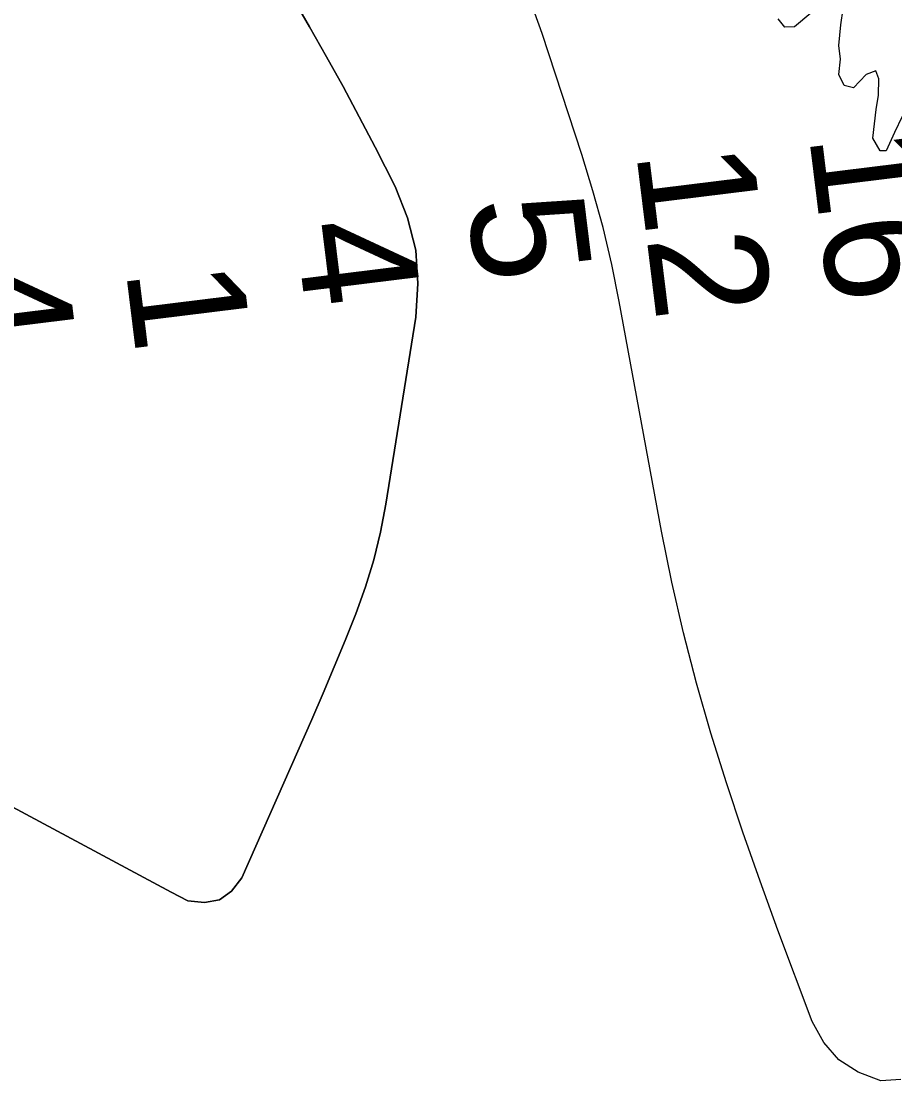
# Model space of a CAD drawing. Extents: x 3172297 to 3210190, y 958463 to 983887.
# Drawn here: x 3197701 to 3198204, y 977176 to 977787 of the extents above; entities that cross this region are included whole.
import ezdxf

# ---------------------------------------------------------------- set-up
doc = ezdxf.new("R2010")
doc.units = 0
for name, color, linetype in [('V-RIVR-EDGE', 7, 'Continuous'), ('V-RIVR-RANG', 7, 'Continuous'), ('V-TOPO-DPTH', 7, 'Continuous'), ('V-TOPO-MINR', 7, 'Continuous')]:
    doc.layers.add(name, color=color, linetype=linetype)

msp = doc.modelspace()

# ---------------------------------------------------------------- linework, layer by layer
at = {"layer": 'V-RIVR-EDGE'}
for points in [[(3198155.8371556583, 977791.1714456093), (3198146.376368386, 977783.276359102), (3198140.8936239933, 977782.9853594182), (3198136.9464572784, 977787.868030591)], [(3198208.37833325, 977731.6529240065), (3198204.0919699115, 977722.5268148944), (3198199.192731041, 977711.8794365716), (3198195.842625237, 977711.8877204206), (3198191.596928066, 977719.2075852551), (3198193.4649246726, 977735.6490407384), (3198194.7034780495, 977743.8690154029), (3198195.031378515, 977753.3094695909), (3198193.215344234, 977757.8823141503), (3198187.7280813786, 977755.7639840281), (3198180.399932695, 977748.1681810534), (3198174.920953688, 977749.3999567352), (3198171.8912175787, 977755.8031440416), (3198172.826722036, 977764.6329819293), (3198171.932636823, 977772.553673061), (3198173.1802271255, 977784.4283086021), (3198174.4210397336, 977793.5619484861)]]:
    msp.add_lwpolyline(points, dxfattribs=at)
at = {"layer": 'V-TOPO-DPTH'}
for points in [[(3197578.045394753, 977397.2501641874), (3197787.359461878, 977285.003714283), (3197797.073024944, 977279.9877387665), (3197806.6441144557, 977279.0543758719), (3197815.169464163, 977280.5549208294), (3197822.126204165, 977285.7063275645), (3197828.037204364, 977293.2916421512), (3197868.3497286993, 977384.5311666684), (3197874.917929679, 977399.6426871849), (3197881.364003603, 977414.805260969), (3197887.6268869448, 977430.0444146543), (3197893.767643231, 977445.3346216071), (3197899.2969864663, 977460.8055256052), (3197904.1400441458, 977476.4644356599), (3197907.9536734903, 977492.4053547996), (3197911.0810172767, 977508.5342799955), (3197928.30602926, 977616.0194436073), (3197929.5263202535, 977635.5280839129), (3197928.347042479, 977654.6574050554), (3197923.568411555, 977673.2177474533), (3197916.3902118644, 977691.3987706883), (3197904.815396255, 977714.0469259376), (3197895.7084793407, 977731.513270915), (3197886.413635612, 977748.8770385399), (3197876.836901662, 977766.0869401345), (3197867.0722408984, 977783.1942643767), (3197857.2770804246, 977800.2857764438)], [(3197857.2770804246, 977800.2857764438), (3197867.0722408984, 977783.1942643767), (3197876.836901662, 977766.0869401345), (3197886.413635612, 977748.8770385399), (3197895.7084793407, 977731.513270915), (3197904.815396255, 977714.0469259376), (3197916.3902118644, 977691.3987706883), (3197923.568411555, 977673.2177474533), (3197928.347042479, 977654.6574050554), (3197929.5263202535, 977635.5280839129), (3197928.30602926, 977616.0194436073), (3197911.0810172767, 977508.5342799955), (3197907.9536734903, 977492.4053547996), (3197904.1400441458, 977476.4644356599), (3197899.2969864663, 977460.8055256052), (3197893.767643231, 977445.3346216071), (3197887.6268869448, 977430.0444146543), (3197881.364003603, 977414.805260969), (3197874.917929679, 977399.6426871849), (3197868.3497286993, 977384.5311666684), (3197828.037204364, 977293.2916421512), (3197822.126204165, 977285.7063275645), (3197815.169464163, 977280.5549208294), (3197806.6441144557, 977279.0543758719), (3197797.073024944, 977279.9877387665), (3197787.359461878, 977285.003714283), (3197578.045394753, 977397.2501641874)]]:
    msp.add_lwpolyline(points, dxfattribs=at)
at = {"layer": 'V-TOPO-MINR'}
for points in [[(3198207.691722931, 977177.3023647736), (3198196.1049015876, 977176.4542375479), (3198183.1601908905, 977181.4682518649), (3198171.960042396, 977188.5012501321), (3198163.3767372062, 977198.5627243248), (3198156.5379942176, 977210.6431824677), (3198136.8345484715, 977263.2173408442), (3198126.579695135, 977291.3699207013), (3198116.6746384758, 977319.6414322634), (3198107.294276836, 977348.091341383), (3198098.2637118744, 977376.6601822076), (3198089.9972175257, 977405.4407911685), (3198082.3975803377, 977434.3842847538), (3198075.798228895, 977463.5721052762), (3198069.865734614, 977492.9228104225), (3198045.5133740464, 977625.0798441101), (3198041.1142051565, 977646.5146825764), (3198036.144855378, 977667.804234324), (3198030.3202342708, 977688.8758559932), (3198023.9254322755, 977709.8021909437), (3198001.087187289, 977779.470869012), (3197988.340276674, 977814.774787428)], [(3197578.045394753, 977397.2501641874), (3197787.359461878, 977285.003714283), (3197797.073024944, 977279.9877387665), (3197806.6441144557, 977279.0543758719), (3197815.169464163, 977280.5549208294), (3197822.126204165, 977285.7063275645), (3197828.037204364, 977293.2916421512), (3197868.3497286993, 977384.5311666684), (3197874.917929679, 977399.6426871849), (3197881.364003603, 977414.805260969), (3197887.6268869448, 977430.0444146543), (3197893.767643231, 977445.3346216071), (3197899.2969864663, 977460.8055256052), (3197904.1400441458, 977476.4644356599), (3197907.9536734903, 977492.4053547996), (3197911.0810172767, 977508.5342799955), (3197928.30602926, 977616.0194436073), (3197929.5263202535, 977635.5280839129), (3197928.347042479, 977654.6574050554), (3197923.568411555, 977673.2177474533), (3197916.3902118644, 977691.3987706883), (3197904.815396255, 977714.0469259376), (3197895.7084793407, 977731.513270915), (3197886.413635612, 977748.8770385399), (3197876.836901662, 977766.0869401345), (3197867.0722408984, 977783.1942643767), (3197857.2770804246, 977800.2857764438)]]:
    msp.add_lwpolyline(points, dxfattribs=at)

# ---------------------------------------------------------------- texts
at = {"layer": 'V-RIVR-RANG'}
for s, p in [('16', (3198154.678842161, 977720.8764585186)), ('12', (3198055.087544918, 977711.4230186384)), ('5', (3197957.8225713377, 977683.1193192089)), ('4', (3197858.7798155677, 977669.2158441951)), ('4', (3197660.2428155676, 977645.0718441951)), ('1', (3197761.1914463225, 977643.5315020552))]:
    msp.add_text(s, height=67.00000000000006, rotation=277.0383333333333, dxfattribs=at).set_placement(p)

doc.saveas('drawing.dxf')
